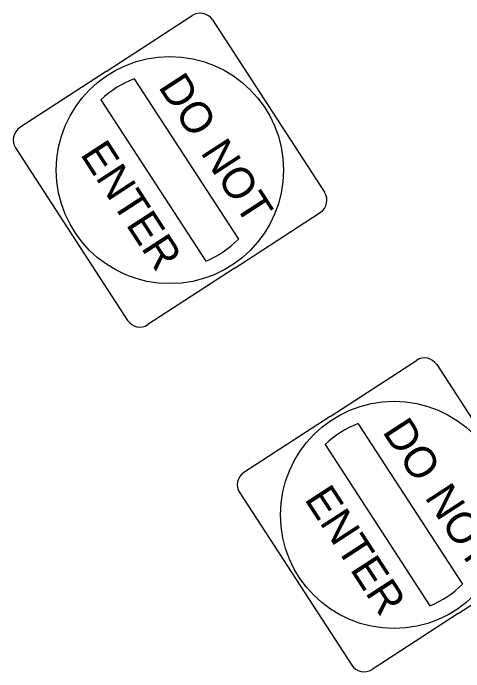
# Model space of a CAD drawing. Extents: x 1581789 to 1622364, y 1043167 to 1103486.
# Drawn here: x 1611887.6 to 1611935.6, y 1090788.2 to 1090858.3 of the extents above; entities that cross this region are included whole.
import ezdxf

# ---------------------------------------------------------------- set-up
doc = ezdxf.new("R2010")
doc.units = 0
doc.layers.add('RD_PD_ALT1_TX', color=7, linetype='Continuous')

msp = doc.modelspace()

# ---------------------------------------------------------------- linework, layer by layer
at = {"layer": 'RD_PD_ALT1_TX'}
for p, q in [((1611897.504, 1090852.093), (1611906.675, 1090858.055)), ((1611908.837, 1090857.595), (1611920.759, 1090839.255)), ((1611897.504, 1090852.093), (1611888.334, 1090846.132)), ((1611900.494, 1090851.317), (1611911.583, 1090834.259)), ((1611896.966, 1090849.1), (1611908.124, 1090831.936)), ((1611887.877, 1090843.969), (1611899.799, 1090825.629)), ((1611911.13, 1090831.132), (1611920.301, 1090837.095)), ((1611911.13, 1090831.132), (1611901.96, 1090825.172)), ((1611921.349, 1090815.413), (1611930.52, 1090821.375)), ((1611932.682, 1090820.915), (1611944.604, 1090802.576)), ((1611921.349, 1090815.413), (1611912.179, 1090809.452)), ((1611924.339, 1090814.637), (1611935.428, 1090797.579)), ((1611920.811, 1090812.421), (1611931.969, 1090795.256)), ((1611911.722, 1090807.289), (1611923.644, 1090788.95)), ((1611934.975, 1090794.453), (1611944.146, 1090800.415)), ((1611934.975, 1090794.453), (1611925.805, 1090788.492))]:
    msp.add_line(p, q, dxfattribs=at)
for centre in [(1611904.296, 1090841.615), (1611928.141, 1090804.935)]:
    msp.add_circle(centre, 12.083, dxfattribs=at)
for centre, radius, start, end in [((1611907.527, 1090856.744), 1.562, 33.02747, 123.02747), ((1611904.163, 1090841.569), 10.417, 110.62599, 133.7026), ((1611889.187, 1090844.821), 1.562, 123.02747, 213.02747), ((1611919.449, 1090838.404), 1.562, 303.02747, 33.02747), ((1611904.163, 1090841.569), 10.417, 292.35238, 315.42892), ((1611901.109, 1090826.481), 1.562, 213.02747, 303.02747), ((1611931.372, 1090820.064), 1.562, 33.02747, 123.02747), ((1611928.008, 1090804.89), 10.417, 110.62599, 133.7026), ((1611913.032, 1090808.141), 1.562, 123.02747, 213.02747), ((1611928.008, 1090804.89), 10.417, 292.35238, 315.42892), ((1611924.954, 1090789.802), 1.562, 213.02747, 303.02747)]:
    msp.add_arc(centre, radius, start, end, dxfattribs=at)

# ---------------------------------------------------------------- texts
for s, height, p in [('DO', 3.3325, (1611902.999, 1090850.469)), ('NOT', 3.3325, (1611907.495, 1090843.491)), ('ENTER', 3.3342, (1611894.698, 1090843.305)), ('DO', 3.3325, (1611926.844, 1090813.789)), ('ENTER', 3.3342, (1611918.543, 1090806.626)), ('NOT', 3.3325, (1611931.34, 1090806.811))]:
    msp.add_text(s, height=height, rotation=303.02747, dxfattribs=at).set_placement(p)

doc.saveas('drawing.dxf')
